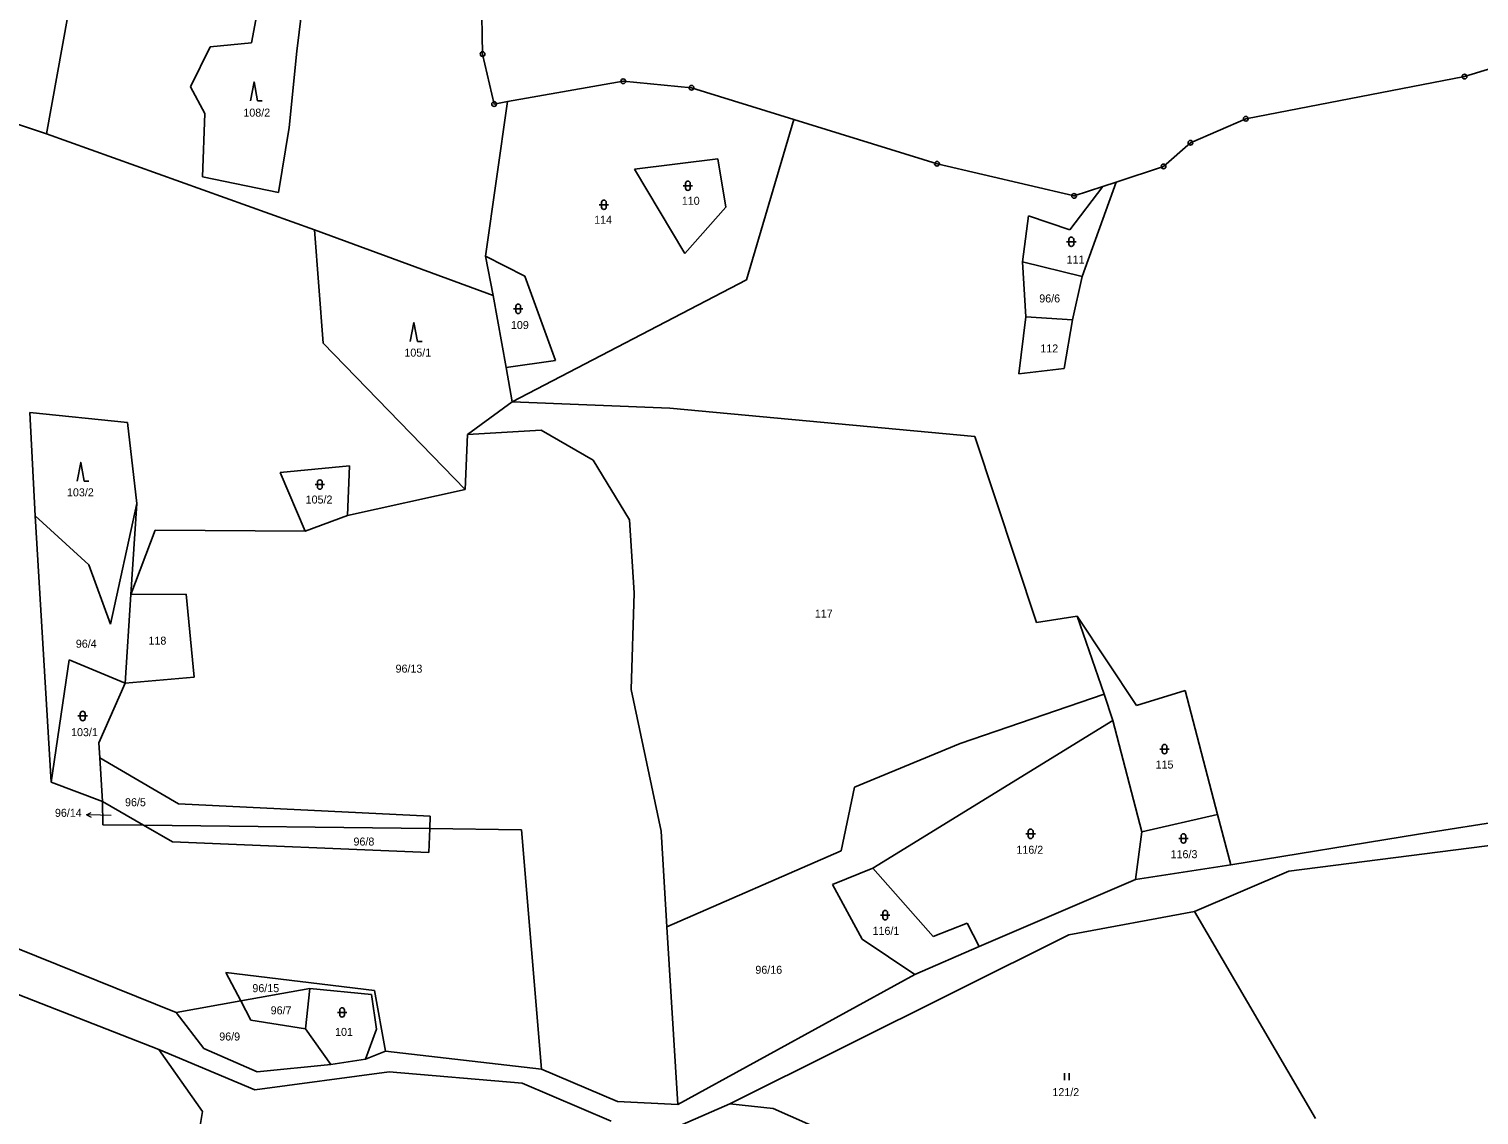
# Model space of a CAD drawing. Extents: x -765428 to -762163, y -1107632 to -1104975.
# Drawn here: x -763576.9 to -763268.9, y -1106086.6 to -1105856 of the extents above; entities that cross this region are included whole.
import ezdxf
from ezdxf.enums import TextEntityAlignment as Align

# ---------------------------------------------------------------- set-up
doc = ezdxf.new("R2010")
doc.units = 0
doc.header["$LTSCALE"] = 0.68
for name, color, linetype, lineweight in [('1', 7, 'Continuous', 25), ('3', 7, 'Continuous', 25), ('7', 7, 'Continuous', 13), ('8', 7, 'Continuous', 25)]:
    doc.layers.add(name, color=color, linetype=linetype, lineweight=lineweight)
doc.layers.add('2', color=7, linetype='Continuous')

msp = doc.modelspace()

# ---------------------------------------------------------------- linework, layer by layer
at = {"layer": '1'}
for p, q in [((-763522.69, -1105821.27), (-763529.58, -1105858.94)), ((-763519.99, -1105860.74), (-763514.9, -1105819.9)), ((-763480.87, -1105841.69), (-763480.54, -1105861.33)), ((-763573.18, -1105878.25), (-763568.65, -1105853.22)), ((-763538.4, -1105859.82), (-763529.58, -1105858.94)), ((-763538.4, -1105859.82), (-763542.6, -1105868.29)), ((-763521.61, -1105876.92), (-763519.99, -1105860.74)), ((-763480.54, -1105861.33), (-763478.08, -1105871.95)), ((-763271.96, -1105866.11), (-763253.93, -1105860.51)), ((-763542.6, -1105868.29), (-763539.49, -1105873.97)), ((-763475.22, -1105871.45), (-763450.67, -1105867.12)), ((-763436.14, -1105868.51), (-763450.67, -1105867.12)), ((-763318.44, -1105875.08), (-763271.96, -1105866.11)), ((-763479.93, -1105904.28), (-763475.22, -1105871.45)), ((-763478.08, -1105871.95), (-763475.22, -1105871.45)), ((-763436.14, -1105868.51), (-763414.45, -1105875.22)), ((-763539.49, -1105873.97), (-763540.05, -1105887.41)), ((-763573.18, -1105878.25), (-763579.97, -1105876.02)), ((-763523.86, -1105890.74), (-763521.61, -1105876.92)), ((-763424.46, -1105909.31), (-763414.45, -1105875.22)), ((-763414.45, -1105875.22), (-763384.02, -1105884.64)), ((-763330.21, -1105880.19), (-763318.44, -1105875.08)), ((-763516.21, -1105898.69), (-763573.18, -1105878.25)), ((-763335.9, -1105885.21), (-763330.21, -1105880.19)), ((-763448.28, -1105885.8), (-763430.59, -1105883.61)), ((-763430.59, -1105883.61), (-763428.85, -1105893.84)), ((-763448.28, -1105885.8), (-763437.61, -1105903.66)), ((-763384.02, -1105884.64), (-763354.91, -1105891.47)), ((-763345.94, -1105888.52), (-763335.9, -1105885.21)), ((-763540.05, -1105887.41), (-763523.86, -1105890.74)), ((-763355.81, -1105898.67), (-763348.79, -1105889.46)), ((-763354.91, -1105891.47), (-763348.79, -1105889.46)), ((-763353.19, -1105908.56), (-763345.94, -1105888.52)), ((-763348.79, -1105889.46), (-763345.94, -1105888.52)), ((-763428.85, -1105893.84), (-763437.61, -1105903.66)), ((-763365.85, -1105905.44), (-763364.57, -1105895.72)), ((-763355.81, -1105898.67), (-763364.57, -1105895.72)), ((-763516.21, -1105898.69), (-763478.32, -1105912.62)), ((-763516.21, -1105898.69), (-763514.38, -1105922.74)), ((-763479.93, -1105904.28), (-763478.32, -1105912.62)), ((-763479.93, -1105904.28), (-763471.59, -1105908.49)), ((-763365.85, -1105905.44), (-763365.16, -1105917.15)), ((-763353.19, -1105908.56), (-763365.85, -1105905.44)), ((-763474.23, -1105935.19), (-763424.46, -1105909.31)), ((-763471.59, -1105908.49), (-763465.08, -1105926.44)), ((-763353.19, -1105908.56), (-763355.26, -1105917.78)), ((-763478.32, -1105912.62), (-763475.55, -1105927.89)), ((-763365.16, -1105917.15), (-763366.66, -1105929.24)), ((-763355.26, -1105917.78), (-763365.16, -1105917.15)), ((-763357.03, -1105928.13), (-763355.26, -1105917.78)), ((-763514.38, -1105922.74), (-763484.22, -1105953.81)), ((-763465.08, -1105926.44), (-763475.55, -1105927.89)), ((-763475.55, -1105927.89), (-763474.23, -1105935.19)), ((-763366.66, -1105929.24), (-763357.03, -1105928.13)), ((-763483.77, -1105942.13), (-763474.23, -1105935.19)), ((-763440.78, -1105936.54), (-763474.23, -1105935.19)), ((-763576.67, -1105937.45), (-763555.96, -1105939.56)), ((-763576.67, -1105937.45), (-763575.54, -1105959.41)), ((-763375.97, -1105942.54), (-763440.78, -1105936.54)), ((-763554, -1105956.81), (-763555.96, -1105939.56)), ((-763484.22, -1105953.81), (-763483.77, -1105942.13)), ((-763483.77, -1105942.13), (-763468.1, -1105941.23)), ((-763468.1, -1105941.23), (-763457.05, -1105947.58)), ((-763375.97, -1105942.54), (-763362.88, -1105982.06)), ((-763457.05, -1105947.58), (-763449.3, -1105960.24)), ((-763508.82, -1105948.8), (-763523.52, -1105950.2)), ((-763523.52, -1105950.2), (-763518.19, -1105962.66)), ((-763509.21, -1105959.34), (-763508.82, -1105948.8)), ((-763509.21, -1105959.34), (-763484.22, -1105953.81)), ((-763559.58, -1105982.39), (-763554, -1105956.81)), ((-763554, -1105956.81), (-763555.25, -1105976.12)), ((-763575.54, -1105959.41), (-763564.16, -1105969.83)), ((-763575.54, -1105959.41), (-763572.16, -1106015.96)), ((-763518.19, -1105962.66), (-763509.21, -1105959.34)), ((-763449.3, -1105960.24), (-763448.36, -1105975.79)), ((-763550.06, -1105962.43), (-763555.25, -1105976.12)), ((-763518.19, -1105962.66), (-763550.06, -1105962.43)), ((-763564.16, -1105969.83), (-763559.58, -1105982.39)), ((-763555.25, -1105976.12), (-763556.46, -1105994.93)), ((-763555.25, -1105976.12), (-763543.52, -1105976.03)), ((-763543.52, -1105976.03), (-763541.82, -1105993.68)), ((-763448.36, -1105975.79), (-763448.98, -1105996.32)), ((-763362.88, -1105982.06), (-763354.22, -1105980.68)), ((-763341.68, -1105999.69), (-763354.22, -1105980.68)), ((-763354.22, -1105980.68), (-763348.51, -1105997.28)), ((-763572.16, -1106015.96), (-763568.35, -1105990.01)), ((-763568.35, -1105990.01), (-763556.46, -1105994.93)), ((-763541.82, -1105993.68), (-763556.46, -1105994.93)), ((-763556.46, -1105994.93), (-763562.03, -1106007.58)), ((-763448.98, -1105996.32), (-763442.63, -1106026.39)), ((-763379.09, -1106007.75), (-763348.51, -1105997.28)), ((-763348.51, -1105997.28), (-763346.7, -1106002.89)), ((-763331.32, -1105996.5), (-763341.68, -1105999.69)), ((-763331.32, -1105996.5), (-763324.43, -1106022.84)), ((-763346.7, -1106002.89), (-763397.65, -1106034.22)), ((-763346.7, -1106002.89), (-763340.5, -1106026.52)), ((-763562.03, -1106007.58), (-763561.84, -1106010.81)), ((-763401.57, -1106017.03), (-763379.09, -1106007.75)), ((-763561.84, -1106010.81), (-763561.29, -1106020.08)), ((-763545.12, -1106020.57), (-763561.84, -1106010.81)), ((-763561.29, -1106020.08), (-763572.16, -1106015.96)), ((-763197.67, -1106013.84), (-763281.73, -1106027.01)), ((-763404.39, -1106030.58), (-763401.57, -1106017.03)), ((-763561.17, -1106025.02), (-763561.29, -1106020.08)), ((-763561.29, -1106020.08), (-763552.56, -1106025.12)), ((-763491.68, -1106023.21), (-763545.12, -1106020.57)), ((-763552.56, -1106025.12), (-763561.17, -1106025.02)), ((-763552.56, -1106025.12), (-763546.41, -1106028.67)), ((-763491.76, -1106025.82), (-763552.56, -1106025.12)), ((-763491.76, -1106025.82), (-763491.68, -1106023.21)), ((-763340.5, -1106026.52), (-763324.43, -1106022.84)), ((-763324.43, -1106022.84), (-763321.64, -1106033.52)), ((-763491.92, -1106030.87), (-763491.76, -1106025.82)), ((-763472.25, -1106026.08), (-763491.76, -1106025.82)), ((-763468.04, -1106076.89), (-763472.25, -1106026.08)), ((-763442.63, -1106026.39), (-763441.39, -1106046.68)), ((-763340.5, -1106026.52), (-763341.89, -1106036.62)), ((-763281.73, -1106027.01), (-763321.64, -1106033.52)), ((-763546.41, -1106028.67), (-763491.92, -1106030.87)), ((-763441.39, -1106046.68), (-763404.39, -1106030.58)), ((-763264.38, -1106029.11), (-763309.31, -1106034.88)), ((-763397.65, -1106034.22), (-763406.24, -1106037.7)), ((-763384.85, -1106048.74), (-763397.65, -1106034.22)), ((-763321.64, -1106033.52), (-763341.89, -1106036.62)), ((-763399.93, -1106049.32), (-763406.24, -1106037.7)), ((-763341.89, -1106036.62), (-763375.05, -1106050.89)), ((-763309.31, -1106034.88), (-763329.35, -1106043.44)), ((-763329.35, -1106043.44), (-763356.03, -1106048.36)), ((-763329.35, -1106043.44), (-763303.61, -1106087.39)), ((-763441.39, -1106046.68), (-763439.08, -1106084.44)), ((-763384.85, -1106048.74), (-763377.62, -1106045.9)), ((-763377.62, -1106045.9), (-763375.05, -1106050.89)), ((-763545.6, -1106064.87), (-763589.52, -1106047.15)), ((-763356.03, -1106048.36), (-763428.02, -1106084.29)), ((-763388.73, -1106056.78), (-763399.93, -1106049.32)), ((-763375.05, -1106050.89), (-763388.73, -1106056.78)), ((-763549.32, -1106072.75), (-763591.96, -1106056.09)), ((-763535.03, -1106056.37), (-763503.49, -1106060.2)), ((-763531.85, -1106062.42), (-763535.03, -1106056.37)), ((-763439.08, -1106084.44), (-763388.73, -1106056.78)), ((-763545.6, -1106064.87), (-763531.85, -1106062.42)), ((-763531.85, -1106062.42), (-763517.22, -1106059.81)), ((-763529.73, -1106066.52), (-763531.85, -1106062.42)), ((-763517.22, -1106059.81), (-763518.17, -1106068.38)), ((-763517.22, -1106059.81), (-763504.11, -1106061.07)), ((-763504.11, -1106061.07), (-763503.09, -1106068.41)), ((-763503.49, -1106060.2), (-763501.13, -1106073.12)), ((-763545.6, -1106064.87), (-763539.74, -1106072.55)), ((-763518.17, -1106068.38), (-763529.73, -1106066.52)), ((-763512.79, -1106075.9), (-763518.17, -1106068.38)), ((-763503.09, -1106068.41), (-763505.38, -1106074.79)), ((-763528.87, -1106081.3), (-763549.32, -1106072.75)), ((-763540.04, -1106085.9), (-763549.32, -1106072.75)), ((-763539.74, -1106072.55), (-763528.42, -1106077.47)), ((-763501.13, -1106073.12), (-763505.38, -1106074.79)), ((-763468.04, -1106076.89), (-763501.13, -1106073.12)), ((-763500.4, -1106077.5), (-763528.87, -1106081.3)), ((-763528.42, -1106077.47), (-763512.79, -1106075.9)), ((-763505.38, -1106074.79), (-763512.79, -1106075.9)), ((-763472.16, -1106079.89), (-763500.4, -1106077.5)), ((-763468.04, -1106076.89), (-763451.89, -1106083.78)), ((-763453.2, -1106087.94), (-763472.16, -1106079.89)), ((-763439.08, -1106084.44), (-763451.89, -1106083.78)), ((-763541.52, -1106094.99), (-763540.04, -1106085.9)), ((-763428.02, -1106084.29), (-763438.04, -1106088.64)), ((-763418.79, -1106085.26), (-763428.02, -1106084.29)), ((-763404.09, -1106091.81), (-763418.79, -1106085.26))]:
    msp.add_line(p, q, dxfattribs=at)
at = {"layer": '3'}
for p, q in [((-763528.33, -1105871.27), (-763527.334, -1105871.27)), ((-763437.941, -1105889.301), (-763435.939, -1105889.301)), ((-763437.441, -1105888.801), (-763437.441, -1105889.802)), ((-763436.439, -1105889.802), (-763436.439, -1105888.801)), ((-763455.261, -1105892.851), (-763455.261, -1105893.852)), ((-763454.259, -1105893.852), (-763454.259, -1105892.851)), ((-763455.761, -1105893.351), (-763453.759, -1105893.351)), ((-763356.491, -1105901.211), (-763354.489, -1105901.211)), ((-763355.991, -1105900.711), (-763355.991, -1105901.712)), ((-763354.989, -1105901.712), (-763354.989, -1105900.711)), ((-763473.971, -1105915.441), (-763471.969, -1105915.441)), ((-763473.471, -1105914.941), (-763473.471, -1105915.942)), ((-763472.469, -1105915.942), (-763472.469, -1105914.941)), ((-763494.38, -1105922.37), (-763493.384, -1105922.37)), ((-763565.13, -1105952.05), (-763564.134, -1105952.05)), ((-763516.101, -1105952.771), (-763514.099, -1105952.771)), ((-763515.601, -1105952.271), (-763515.601, -1105953.272)), ((-763514.599, -1105953.272), (-763514.599, -1105952.271)), ((-763566.471, -1106001.911), (-763564.469, -1106001.911)), ((-763565.971, -1106001.411), (-763565.971, -1106002.412)), ((-763564.969, -1106002.412), (-763564.969, -1106001.411)), ((-763336.701, -1106008.951), (-763334.699, -1106008.951)), ((-763336.201, -1106008.451), (-763336.201, -1106009.452)), ((-763335.199, -1106009.452), (-763335.199, -1106008.451)), ((-763365.131, -1106026.941), (-763363.129, -1106026.941)), ((-763364.631, -1106026.441), (-763364.631, -1106027.442)), ((-763363.629, -1106027.442), (-763363.629, -1106026.441)), ((-763332.681, -1106027.911), (-763330.679, -1106027.911)), ((-763332.181, -1106027.411), (-763332.181, -1106028.412)), ((-763331.179, -1106028.412), (-763331.179, -1106027.411)), ((-763395.511, -1106043.711), (-763395.511, -1106044.712)), ((-763394.509, -1106044.712), (-763394.509, -1106043.711)), ((-763396.011, -1106044.211), (-763394.009, -1106044.211)), ((-763511.381, -1106064.871), (-763509.379, -1106064.871)), ((-763510.881, -1106064.371), (-763510.881, -1106065.372)), ((-763509.879, -1106065.372), (-763509.879, -1106064.371)), ((-763356.941, -1106079.24), (-763356.941, -1106077.74)), ((-763355.94, -1106079.24), (-763355.94, -1106077.74))]:
    msp.add_line(p, q, dxfattribs=at)
for points in [[(-763528.33, -1105871.27), (-763529.08, -1105867.27), (-763529.83, -1105871.27)], [(-763494.38, -1105922.37), (-763495.13, -1105918.37), (-763495.88, -1105922.37)], [(-763565.13, -1105952.05), (-763565.88, -1105948.05), (-763566.63, -1105952.05)]]:
    msp.add_lwpolyline(points, dxfattribs=at)
for centre, start, end in [((-763436.94, -1105888.8009), 0, 180), ((-763436.94, -1105889.8009), 180, 359.98789), ((-763454.76, -1105892.8509), 0, 180), ((-763454.76, -1105893.8509), 180, 359.98789), ((-763355.49, -1105900.7109), 0, 180), ((-763355.49, -1105901.7109), 180, 359.98789), ((-763472.97, -1105914.9409), 0, 180), ((-763472.97, -1105915.9409), 180, 359.98789), ((-763515.1, -1105952.2709), 0, 180), ((-763515.1, -1105953.2709), 180, 359.98789), ((-763565.47, -1106001.4109), 0, 180), ((-763565.47, -1106002.4109), 180, 359.98789), ((-763335.7, -1106008.4509), 0, 180), ((-763335.7, -1106009.4509), 180, 359.98789), ((-763364.13, -1106026.4409), 0, 180), ((-763364.13, -1106027.4409), 180, 359.98789), ((-763331.68, -1106027.4109), 0, 180), ((-763331.68, -1106028.4109), 180, 359.98789), ((-763395.01, -1106043.7109), 0, 180), ((-763395.01, -1106044.7109), 180, 359.98789), ((-763510.38, -1106064.3709), 0, 180), ((-763510.38, -1106065.3709), 180, 359.98789)]:
    msp.add_arc(centre, 0.5, start, end, dxfattribs=at)
at = {"layer": '7'}
msp.add_line((-763564.669, -1106022.885), (-763563.686, -1106023.421), dxfattribs=at)
msp.add_lwpolyline([(-763559.43, -1106023.06), (-763561.67, -1106022.99), (-763564.669, -1106022.885), (-763563.651, -1106022.42)], dxfattribs=at)
at = {"layer": '8'}
for centre, radius in [((-763480.54, -1105861.3299), 0.5), ((-763480.54, -1105861.3299), 0.0303), ((-763450.67, -1105867.1199), 0.5), ((-763450.67, -1105867.1199), 0.0303), ((-763436.14, -1105868.5099), 0.5), ((-763271.96, -1105866.1099), 0.5), ((-763271.96, -1105866.1099), 0.0303), ((-763478.08, -1105871.9499), 0.5), ((-763436.14, -1105868.5099), 0.0303), ((-763478.08, -1105871.9499), 0.0303), ((-763318.44, -1105875.0799), 0.5), ((-763318.44, -1105875.0799), 0.0303), ((-763330.21, -1105880.1899), 0.5), ((-763330.21, -1105880.1899), 0.0303), ((-763384.02, -1105884.6399), 0.5), ((-763384.02, -1105884.6399), 0.0303), ((-763335.9, -1105885.2099), 0.5), ((-763335.9, -1105885.2099), 0.0303), ((-763354.91, -1105891.4699), 0.5), ((-763354.91, -1105891.4699), 0.0303)]:
    msp.add_circle(centre, radius, dxfattribs=at)

# ---------------------------------------------------------------- texts
at = {"layer": '2'}
for s, p in [('108/2', (-763531.34, -1105874.625)), ('110', (-763438.22, -1105893.345)), ('111', (-763356.48, -1105905.825)), ('96/6', (-763362.3, -1105914.085)), ('109', (-763474.51, -1105919.735)), ('105/1', (-763497.14, -1105925.595)), ('112', (-763362.07, -1105924.715)), ('103/2', (-763568.8, -1105955.265)), ('105/2', (-763518.11, -1105956.795)), ('96/4', (-763566.92, -1105987.415)), ('103/1', (-763567.93, -1106006.195)), ('101', (-763511.86, -1106069.845)), ('121/2', (-763359.51, -1106082.645))]:
    msp.add_text(s, height=1.7, dxfattribs=at).set_placement(p)
for s, p in [('114', (-763454.939, -1105897.385)), ('117', (-763408.069, -1105981.015)), ('118', (-763549.599, -1105986.755)), ('96/13', (-763496.17, -1105992.705)), ('115', (-763335.699, -1106013.075)), ('96/5', (-763554.259, -1106021.075)), ('96/8', (-763505.739, -1106029.425)), ('116/2', (-763364.31, -1106031.165)), ('116/3', (-763331.56, -1106032.105)), ('116/1', (-763394.86, -1106048.385)), ('96/16', (-763419.75, -1106056.655)), ('96/15', (-763526.58, -1106060.555)), ('96/7', (-763523.329, -1106065.265)), ('96/9', (-763534.249, -1106070.825))]:
    msp.add_text(s, height=1.7, dxfattribs=at).set_placement(p, align=Align.CENTER)
msp.add_text('96/14', height=1.7, dxfattribs=at).set_placement((-763565.67, -1106023.325), align=Align.RIGHT)

doc.saveas('drawing.dxf')
